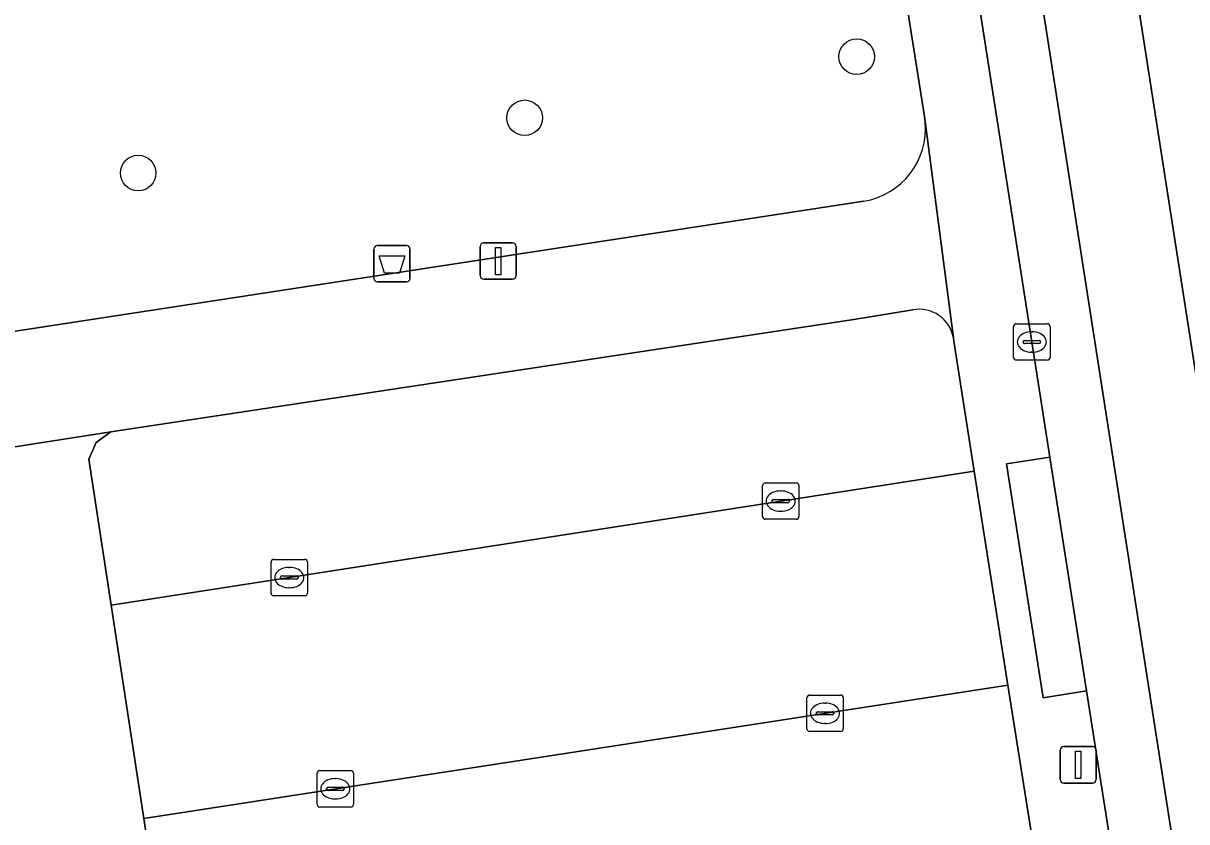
# Model space of a CAD drawing. Extents: x 160077 to 160948, y 386481 to 387498.
# Drawn here: x 160634.8 to 160666.81, y 386917.38 to 386939.33 of the extents above; entities that cross this region are included whole.
import ezdxf

# ---------------------------------------------------------------- set-up
doc = ezdxf.new("R2010")
doc.units = 0
for name, color, linetype in [('IMGEO_Afvalbak', 7, 'Continuous'), ('IMGEO_Boom', 7, 'Continuous'), ('IMGEO_Groenvoorziening', 7, 'Continuous'), ('IMGEO_Kolk', 7, 'Continuous'), ('IMGEO_Lichtmast', 7, 'Continuous'), ('IMGEO_Parkeervlak_open', 7, 'Continuous'), ('IMGEO_Rijbaan_lokaal_gesloten', 7, 'Continuous'), ('IMGEO_Rijbaan_lokaal_open', 7, 'Continuous'), ('IMGEO_Voetpad_open', 7, 'Continuous')]:
    doc.layers.add(name, color=color, linetype=linetype)

msp = doc.modelspace()

# ---------------------------------------------------------------- linework, layer by layer
at = {"layer": 'IMGEO_Afvalbak'}
for p, q in [((160644.551, 386933.22), (160645.341, 386933.22)), ((160645.341, 386933.22), (160644.551, 386933.22)), ((160644.451, 386932.32), (160644.451, 386933.12)), ((160644.451, 386933.12), (160644.451, 386932.32)), ((160645.441, 386933.12), (160645.441, 386932.32)), ((160645.441, 386932.32), (160645.441, 386933.12)), ((160645.341, 386932.22), (160644.551, 386932.22)), ((160644.551, 386932.22), (160645.341, 386932.22))]:
    msp.add_line(p, q, dxfattribs=at)
msp.add_lwpolyline([(160644.594, 386932.934), (160645.298, 386932.934), (160645.149, 386932.464), (160644.743, 386932.464), (160644.594, 386932.934)], dxfattribs=at)
for centre, start, end in [((160644.551, 386933.12), 90, 180), ((160644.551, 386933.12), 90, 180), ((160645.341, 386933.12), 0, 90), ((160645.341, 386933.12), 360, 90), ((160644.551, 386932.32), 180, 270), ((160644.551, 386932.32), 180, 270), ((160645.341, 386932.32), 270, 0), ((160645.341, 386932.32), 270, 0)]:
    msp.add_arc(centre, 0.1, start, end, dxfattribs=at)
at = {"layer": 'IMGEO_Boom'}
for centre in [(160657.73, 386938.413), (160648.597, 386936.734), (160637.965, 386935.213)]:
    msp.add_circle(centre, 0.489, dxfattribs=at)
at = {"layer": 'IMGEO_Groenvoorziening'}
for points in [[(160578.213, 387004.239), (160572.442, 387001.315), (160564.789, 386994.146), (160560.692, 386990.368), (160555.153, 386988.451), (160549.847, 386991.246), (160546.316, 386997.419), (160547.749, 386988.431), (160550.921, 386986.979), (160551.369, 386983.701), (160554.435, 386983.548), (160557.148, 386981.515), (160559.013, 386973.357), (160559.146, 386966.334), (160562.505, 386956.202), (160564.27, 386947.764), (160570.927, 386943.805), (160584.55, 386938.126), (160591.423, 386937.039), (160598.861, 386934.609), (160601.066, 386932.574), (160602.284, 386930.026), (160601.244, 386925.76), (160657.923, 386934.439)], [(160659.613, 386936.631), (160659.595, 386936.766), (160659.182, 386939.374), (160649.771, 386999.952)], [(160638.754, 386913.298), (160638.116, 386917.467), (160637.218, 386923.327), (160636.602, 386927.35), (160636.811, 386927.802), (160637.21, 386928.101), (160629.579, 386926.903), (160632.995, 386905.935), (160636.97, 386906.552), (160640.94, 386907.164), (160640.166, 386912.704), (160639.635, 386912.65)]]:
    msp.add_lwpolyline(points, dxfattribs=at)
msp.add_arc((160657.599, 386936.436), 2.023, 279.2066, 5.53, dxfattribs=at)
at = {"layer": 'IMGEO_Kolk'}
for p, q in [((160662.048, 386930.143), (160662.048, 386930.995)), ((160662.123, 386931.069), (160662.975, 386931.069)), ((160663.049, 386930.995), (160663.049, 386930.143)), ((160662.35, 386930.612), (160662.748, 386930.612)), ((160662.536, 386930.849), (160662.561, 386930.849)), ((160662.307, 386930.563), (160662.307, 386930.575)), ((160662.745, 386930.526), (160662.347, 386930.526)), ((160662.559, 386930.289), (160662.534, 386930.289)), ((160662.791, 386930.575), (160662.791, 386930.563)), ((160662.975, 386930.069), (160662.123, 386930.069)), ((160655.14, 386925.766), (160655.14, 386926.618)), ((160655.215, 386926.692), (160656.067, 386926.692)), ((160655.628, 386926.472), (160655.653, 386926.472)), ((160656.141, 386926.618), (160656.141, 386925.766)), ((160655.399, 386926.186), (160655.399, 386926.198)), ((160655.837, 386926.149), (160655.439, 386926.149)), ((160655.442, 386926.235), (160655.84, 386926.235)), ((160655.883, 386926.198), (160655.883, 386926.186)), ((160655.651, 386925.912), (160655.626, 386925.912)), ((160656.067, 386925.692), (160655.215, 386925.692)), ((160641.62, 386923.664), (160641.62, 386924.516)), ((160641.695, 386924.59), (160642.547, 386924.59)), ((160642.621, 386924.516), (160642.621, 386923.664)), ((160642.108, 386924.37), (160642.133, 386924.37)), ((160641.879, 386924.084), (160641.879, 386924.096)), ((160642.317, 386924.047), (160641.919, 386924.047)), ((160641.922, 386924.133), (160642.32, 386924.133)), ((160642.363, 386924.096), (160642.363, 386924.084)), ((160642.547, 386923.59), (160641.695, 386923.59)), ((160642.131, 386923.81), (160642.106, 386923.81)), ((160656.36, 386919.932), (160656.36, 386920.784)), ((160656.435, 386920.858), (160657.287, 386920.858)), ((160657.361, 386920.784), (160657.361, 386919.932)), ((160656.619, 386920.352), (160656.619, 386920.364)), ((160656.662, 386920.401), (160657.06, 386920.401)), ((160656.848, 386920.638), (160656.873, 386920.638)), ((160657.103, 386920.364), (160657.103, 386920.352)), ((160657.057, 386920.315), (160656.659, 386920.315)), ((160656.871, 386920.078), (160656.846, 386920.078)), ((160657.287, 386919.858), (160656.435, 386919.858)), ((160642.962, 386918.78), (160643.814, 386918.78)), ((160642.887, 386917.854), (160642.887, 386918.706)), ((160643.375, 386918.56), (160643.4, 386918.56)), ((160643.888, 386918.706), (160643.888, 386917.854)), ((160643.146, 386918.274), (160643.146, 386918.286)), ((160643.584, 386918.237), (160643.186, 386918.237)), ((160643.189, 386918.323), (160643.587, 386918.323)), ((160643.63, 386918.286), (160643.63, 386918.274)), ((160643.814, 386917.78), (160642.962, 386917.78)), ((160643.398, 386918), (160643.373, 386918))]:
    msp.add_line(p, q, dxfattribs=at)
for points in [[(160662.048, 386930.143), (160662.048, 386930.995)], [(160662.123, 386931.069), (160662.975, 386931.069)], [(160663.049, 386930.995), (160663.049, 386930.143)], [(160662.975, 386930.069), (160662.123, 386930.069)], [(160655.14, 386925.766), (160655.14, 386926.618)], [(160655.215, 386926.692), (160656.067, 386926.692)], [(160656.141, 386926.618), (160656.141, 386925.766)], [(160656.067, 386925.692), (160655.215, 386925.692)], [(160641.62, 386923.664), (160641.62, 386924.516)], [(160641.695, 386924.59), (160642.547, 386924.59)], [(160642.621, 386924.516), (160642.621, 386923.664)], [(160642.547, 386923.59), (160641.695, 386923.59)], [(160656.36, 386919.932), (160656.36, 386920.784)], [(160656.435, 386920.858), (160657.287, 386920.858)], [(160657.361, 386920.784), (160657.361, 386919.932)], [(160657.287, 386919.858), (160656.435, 386919.858)], [(160642.962, 386918.78), (160643.814, 386918.78)], [(160642.887, 386917.854), (160642.887, 386918.706)], [(160643.888, 386918.706), (160643.888, 386917.854)], [(160643.814, 386917.78), (160642.962, 386917.78)]]:
    msp.add_lwpolyline(points, dxfattribs=at)
for centre, radius, start, end in [((160662.125, 386930.993), 0.0765, 91.552, 178.448), ((160662.125, 386930.993), 0.0765, 91.552, 178.448), ((160662.973, 386930.993), 0.0765, 1.552, 88.448), ((160662.973, 386930.993), 0.0765, 1.552, 88.448), ((160662.347, 386930.572), 0.0403, 85.8775, 175.7526), ((160662.752, 386930.574), 0.0386, 1.7309, 96.639), ((160662.344, 386930.562), 0.0366, 178.938, 274.7102), ((160662.748, 386930.569), 0.043, 264.8664, 352.4533), ((160662.125, 386930.145), 0.0765, 181.552, 268.448), ((160662.125, 386930.145), 0.0765, 181.552, 268.448), ((160662.973, 386930.145), 0.0765, 271.552, 358.448), ((160662.973, 386930.145), 0.0765, 271.552, 358.448), ((160655.217, 386926.616), 0.0765, 91.552, 178.448), ((160655.217, 386926.616), 0.0765, 91.552, 178.448), ((160656.065, 386926.616), 0.0765, 1.552, 88.448), ((160656.065, 386926.616), 0.0765, 1.552, 88.448), ((160655.439, 386926.195), 0.0403, 85.8775, 175.7526), ((160655.436, 386926.185), 0.0366, 178.938, 274.7102), ((160655.84, 386926.192), 0.043, 264.8664, 352.4533), ((160655.844, 386926.197), 0.0386, 1.7309, 96.639), ((160655.217, 386925.768), 0.0765, 181.552, 268.448), ((160655.217, 386925.768), 0.0765, 181.552, 268.448), ((160656.065, 386925.768), 0.0765, 271.552, 358.448), ((160656.065, 386925.768), 0.0765, 271.552, 358.448), ((160641.697, 386924.514), 0.0765, 91.552, 178.448), ((160641.697, 386924.514), 0.0765, 91.552, 178.448), ((160642.545, 386924.514), 0.0765, 1.552, 88.448), ((160642.545, 386924.514), 0.0765, 1.552, 88.448), ((160641.919, 386924.093), 0.0403, 85.8775, 175.7526), ((160641.916, 386924.083), 0.0366, 178.938, 274.7102), ((160642.32, 386924.09), 0.043, 264.8664, 352.4533), ((160642.324, 386924.095), 0.0386, 1.7309, 96.639), ((160641.697, 386923.666), 0.0765, 181.552, 268.448), ((160641.697, 386923.666), 0.0765, 181.552, 268.448), ((160642.545, 386923.666), 0.0765, 271.552, 358.448), ((160642.545, 386923.666), 0.0765, 271.552, 358.448), ((160656.437, 386920.782), 0.0765, 91.552, 178.448), ((160656.437, 386920.782), 0.0765, 91.552, 178.448), ((160657.285, 386920.782), 0.0765, 1.552, 88.448), ((160657.285, 386920.782), 0.0765, 1.552, 88.448), ((160656.659, 386920.361), 0.0403, 85.8775, 175.7526), ((160656.656, 386920.351), 0.0366, 178.938, 274.7102), ((160657.06, 386920.358), 0.043, 264.8664, 352.4533), ((160657.064, 386920.363), 0.0386, 1.7309, 96.639), ((160656.437, 386919.934), 0.0765, 181.552, 268.448), ((160656.437, 386919.934), 0.0765, 181.552, 268.448), ((160657.285, 386919.934), 0.0765, 271.552, 358.448), ((160657.285, 386919.934), 0.0765, 271.552, 358.448), ((160642.964, 386918.704), 0.0765, 91.552, 178.448), ((160642.964, 386918.704), 0.0765, 91.552, 178.448), ((160643.812, 386918.704), 0.0765, 1.552, 88.448), ((160643.812, 386918.704), 0.0765, 1.552, 88.448), ((160643.186, 386918.283), 0.0403, 85.8775, 175.7526), ((160643.183, 386918.273), 0.0366, 178.938, 274.7102), ((160643.587, 386918.28), 0.043, 264.8664, 352.4533), ((160643.591, 386918.285), 0.0386, 1.7309, 96.639), ((160642.964, 386917.856), 0.0765, 181.552, 268.448), ((160642.964, 386917.856), 0.0765, 181.552, 268.448), ((160643.812, 386917.856), 0.0765, 271.552, 358.448), ((160643.812, 386917.856), 0.0765, 271.552, 358.448)]:
    msp.add_arc(centre, radius, start, end, dxfattribs=at)
for centre, major_axis, ratio, start_param, end_param in [((160662.535, 386930.569), (-0.387, 0.002), 0.722429, 4.712389, 7.853982), ((160662.56, 386930.569), (-0.39, 0.002), 0.717154, 1.570796, 4.712389), ((160655.627, 386926.192), (-0.387, 0.002), 0.722429, 4.712389, 7.853982), ((160655.652, 386926.192), (-0.39, 0.002), 0.717154, 1.570796, 4.712389), ((160642.107, 386924.09), (-0.387, 0.002), 0.722429, 4.712389, 7.853982), ((160642.132, 386924.09), (-0.39, 0.002), 0.717154, 1.570796, 4.712389), ((160656.847, 386920.358), (-0.387, 0.002), 0.722429, 4.712389, 7.853982), ((160656.872, 386920.358), (-0.39, 0.002), 0.717154, 1.570796, 4.712389), ((160643.374, 386918.28), (-0.387, 0.002), 0.722429, 4.712389, 7.853982), ((160643.399, 386918.28), (-0.39, 0.002), 0.717154, 1.570796, 4.712389)]:
    msp.add_ellipse(centre, major_axis=major_axis, ratio=ratio, start_param=start_param, end_param=end_param, dxfattribs=at)
at = {"layer": 'IMGEO_Lichtmast'}
for p, q in [((160647.373, 386932.394), (160647.373, 386933.194)), ((160647.373, 386933.194), (160647.373, 386932.394)), ((160647.473, 386933.294), (160648.263, 386933.294)), ((160648.263, 386933.294), (160647.473, 386933.294)), ((160648.363, 386933.194), (160648.363, 386932.394)), ((160648.363, 386932.394), (160648.363, 386933.194)), ((160648.263, 386932.294), (160647.473, 386932.294)), ((160647.473, 386932.294), (160648.263, 386932.294)), ((160663.429, 386919.44), (160664.219, 386919.44)), ((160664.219, 386919.44), (160663.429, 386919.44)), ((160663.329, 386918.54), (160663.329, 386919.34)), ((160663.329, 386919.34), (160663.329, 386918.54)), ((160664.319, 386919.34), (160664.319, 386918.54)), ((160664.319, 386918.54), (160664.319, 386919.34)), ((160664.219, 386918.44), (160663.429, 386918.44)), ((160663.429, 386918.44), (160664.219, 386918.44))]:
    msp.add_line(p, q, dxfattribs=at)
for points in [[(160647.793, 386933.169), (160647.943, 386933.169), (160647.943, 386932.419), (160647.793, 386932.419), (160647.793, 386933.169)], [(160663.749, 386919.315), (160663.899, 386919.315), (160663.899, 386918.565), (160663.749, 386918.565), (160663.749, 386919.315)]]:
    msp.add_lwpolyline(points, dxfattribs=at)
for centre, start, end in [((160647.473, 386933.194), 90, 180), ((160647.473, 386933.194), 90, 180), ((160648.263, 386933.194), 0, 90), ((160648.263, 386933.194), 360, 90), ((160647.473, 386932.394), 180, 270), ((160647.473, 386932.394), 180, 270), ((160648.263, 386932.394), 270, 0), ((160648.263, 386932.394), 270, 0), ((160663.429, 386919.34), 90, 180), ((160663.429, 386919.34), 90, 180), ((160664.219, 386919.34), 0, 90), ((160664.219, 386919.34), 360, 90), ((160663.429, 386918.54), 180, 270), ((160663.429, 386918.54), 180, 270), ((160664.219, 386918.54), 270, 0), ((160664.219, 386918.54), 270, 0)]:
    msp.add_arc(centre, 0.1, start, end, dxfattribs=at)
at = {"layer": 'IMGEO_Parkeervlak_open'}
for points in [[(160659.279, 386931.451), (160657.65, 386931.188), (160637.21, 386928.101), (160636.811, 386927.802), (160636.602, 386927.35), (160637.218, 386923.327), (160660.967, 386927.018), (160660.405, 386930.591)], [(160660.405, 386930.591), (160660.393, 386930.684)], [(160662.518, 386917.149), (160661.892, 386921.134), (160638.116, 386917.467), (160638.754, 386913.298)]]:
    msp.add_lwpolyline(points, dxfattribs=at)
msp.add_arc((160659.454, 386930.513), 0.954, 10.3146, 100.5898, dxfattribs=at)
at = {"layer": 'IMGEO_Rijbaan_lokaal_gesloten'}
for points in [[(160653.742, 387025.709), (160652.315, 387034.8), (160652.31, 387034.83), (160650.039, 387049.469), (160648.402, 387049.206), (160672.534, 386894.617), (160674.21, 386894.866), (160674.031, 386895.966), (160671.559, 386911.766), (160671.293, 386913.55), (160670.124, 386921.003), (160653.752, 387025.629)], [(160645.848, 387048.796), (160644.138, 387048.521), (160646.46, 387033.502), (160647.235, 387028.489), (160647.328, 387027.89), (160662.549, 386930.569), (160663.045, 386927.404), (160664.053, 386920.974), (160664.71, 386916.783), (160667.718, 386897.56), (160668.258, 386893.981), (160669.948, 386894.233)]]:
    msp.add_lwpolyline(points, close=True, dxfattribs=at)
at = {"layer": 'IMGEO_Rijbaan_lokaal_open'}
for points in [[(160648.402, 387049.206), (160645.848, 387048.796), (160669.948, 386894.233), (160672.534, 386894.617)], [(160660.967, 386927.018), (160637.218, 386923.327), (160638.116, 386917.467), (160661.892, 386921.134)]]:
    msp.add_lwpolyline(points, close=True, dxfattribs=at)
at = {"layer": 'IMGEO_Voetpad_open'}
for points in [[(160647.931, 387011.797), (160649.771, 386999.952), (160659.182, 386939.374), (160659.595, 386936.766), (160659.613, 386936.631), (160660.393, 386930.684), (160660.405, 386930.591), (160660.967, 386927.018), (160661.892, 386921.134), (160662.518, 386917.149), (160662.73, 386916.762), (160663.276, 386913.276), (160664.848, 386903.246), (160666.703, 386891.404), (160668.616, 386891.607), (160668.258, 386893.981), (160667.718, 386897.56), (160664.71, 386916.783), (160664.053, 386920.974), (160662.858, 386920.786), (160661.848, 386927.216), (160663.045, 386927.404), (160662.549, 386930.569), (160647.328, 387027.89)], [(160660.393, 386930.684), (160659.613, 386936.631)], [(160657.923, 386934.439), (160601.244, 386925.76), (160560.028, 386919.315)], [(160592.588, 386920.54), (160592.492, 386921.162), (160601.356, 386922.529), (160604.16, 386922.915), (160626.237, 386926.379), (160629.579, 386926.903), (160637.21, 386928.101), (160657.65, 386931.188), (160659.279, 386931.451)]]:
    msp.add_lwpolyline(points, dxfattribs=at)
msp.add_lwpolyline([(160663.045, 386927.404), (160661.848, 386927.216), (160662.858, 386920.786), (160664.053, 386920.974)], close=True, dxfattribs=at)
for centre, radius, start, end in [((160657.599, 386936.436), 2.023, 279.2066, 5.53), ((160659.454, 386930.513), 0.954, 10.3146, 100.5898)]:
    msp.add_arc(centre, radius, start, end, dxfattribs=at)

doc.saveas('drawing.dxf')
